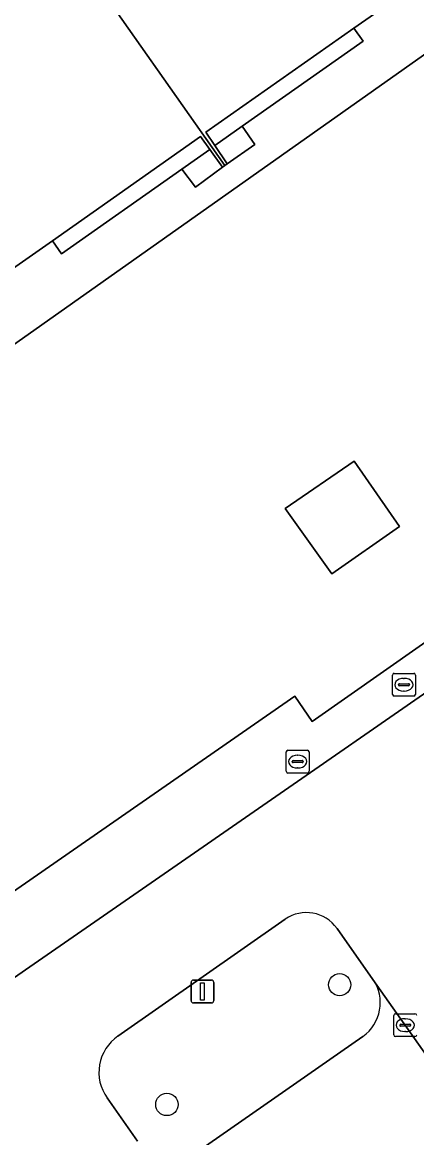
# Model space of a CAD drawing. Extents: x 159352 to 160617, y 385888 to 387323.
# Drawn here: x 160206.97 to 160224.23, y 386936.45 to 386985.32 of the extents above; entities that cross this region are included whole.
import ezdxf

# ---------------------------------------------------------------- set-up
doc = ezdxf.new("R2010")
doc.units = 0
for name, color, linetype in [('IMGEO_Boom', 7, 'Continuous'), ('IMGEO_Groenvoorziening', 7, 'Continuous'), ('IMGEO_Kolk', 7, 'Continuous'), ('IMGEO_Lichtmast', 7, 'Continuous'), ('IMGEO_Pand', 7, 'Continuous'), ('IMGEO_Parkeervlak_open', 7, 'Continuous'), ('IMGEO_Rijbaan_lokaal_open', 7, 'Continuous'), ('IMGEO_Rioolput', 7, 'Continuous'), ('IMGEO_Voetpad_open', 7, 'Continuous')]:
    doc.layers.add(name, color=color, linetype=linetype)

msp = doc.modelspace()

# ---------------------------------------------------------------- linework, layer by layer
at = {"layer": 'IMGEO_Boom'}
for centre in [(160220.855, 386943.156), (160213.294, 386937.908)]:
    msp.add_circle(centre, 0.489, dxfattribs=at)
at = {"layer": 'IMGEO_Groenvoorziening'}
for points in [[(160252.873, 386978), (160253.821, 386978.647), (160235.959, 387007.001), (160232.409, 387004.55), (160225.85, 387000), (160225.706, 386999.9), (160225.865, 386999.673), (160232.834, 386989.77), (160181.459, 386953.438), (160191.175, 386939.67)], [(160195.109, 386939.279), (160218.887, 386955.805), (160219.656, 386954.692), (160252.873, 386978)]]:
    msp.add_lwpolyline(points, dxfattribs=at)
for points in [[(160223.475, 386963.228), (160221.496, 386966.096), (160218.473, 386964.016), (160220.518, 386961.165)], [(160221.496, 386966.096), (160223.475, 386963.228), (160220.518, 386961.165), (160218.473, 386964.016)]]:
    msp.add_lwpolyline(points, close=True, dxfattribs=at)
at = {"layer": 'IMGEO_Kolk'}
for p, q in [((160223.226, 386940.956), (160223.226, 386941.808)), ((160223.301, 386941.882), (160224.153, 386941.882)), ((160223.528, 386941.425), (160223.926, 386941.425)), ((160223.714, 386941.662), (160223.739, 386941.662)), ((160223.485, 386941.376), (160223.485, 386941.388)), ((160223.923, 386941.339), (160223.525, 386941.339)), ((160223.737, 386941.102), (160223.712, 386941.102)), ((160223.969, 386941.388), (160223.969, 386941.376)), ((160224.153, 386940.882), (160223.301, 386940.882))]:
    msp.add_line(p, q, dxfattribs=at)
for points in [[(160223.226, 386940.956), (160223.226, 386941.808)], [(160223.301, 386941.882), (160224.153, 386941.882)], [(160224.153, 386940.882), (160223.301, 386940.882)]]:
    msp.add_lwpolyline(points, dxfattribs=at)
for centre, radius, start, end in [((160223.303, 386941.806), 0.0765, 91.552, 178.448), ((160223.303, 386941.806), 0.0765, 91.552, 178.448), ((160223.525, 386941.385), 0.0403, 85.8775, 175.7526), ((160223.93, 386941.387), 0.0386, 1.7309, 96.639), ((160224.151, 386941.806), 0.0765, 1.552, 88.448), ((160224.151, 386941.806), 0.0765, 1.552, 88.448), ((160223.303, 386940.958), 0.0765, 181.552, 268.448), ((160223.303, 386940.958), 0.0765, 181.552, 268.448), ((160223.522, 386941.375), 0.0366, 178.938, 274.7102), ((160223.926, 386941.382), 0.043, 264.8664, 352.4533), ((160224.151, 386940.958), 0.0765, 271.552, 358.448), ((160224.151, 386940.958), 0.0765, 271.552, 358.448)]:
    msp.add_arc(centre, radius, start, end, dxfattribs=at)
for centre, major_axis, ratio, start_param, end_param in [((160223.713, 386941.382), (-0.387, 0.002), 0.722429, 4.712389, 7.853982), ((160223.738, 386941.382), (-0.39, 0.002), 0.717154, 1.570796, 4.712389)]:
    msp.add_ellipse(centre, major_axis=major_axis, ratio=ratio, start_param=start_param, end_param=end_param, dxfattribs=at)
at = {"layer": 'IMGEO_Lichtmast'}
for p, q in [((160214.352, 386942.456), (160214.352, 386943.256)), ((160214.352, 386943.256), (160214.352, 386942.456)), ((160214.452, 386943.356), (160215.242, 386943.356)), ((160215.242, 386943.356), (160214.452, 386943.356)), ((160215.342, 386943.256), (160215.342, 386942.456)), ((160215.342, 386942.456), (160215.342, 386943.256)), ((160215.242, 386942.356), (160214.452, 386942.356)), ((160214.452, 386942.356), (160215.242, 386942.356))]:
    msp.add_line(p, q, dxfattribs=at)
msp.add_lwpolyline([(160214.772, 386943.231), (160214.922, 386943.231), (160214.922, 386942.481), (160214.772, 386942.481), (160214.772, 386943.231)], dxfattribs=at)
for centre, start, end in [((160214.452, 386943.256), 90, 180), ((160214.452, 386943.256), 90, 180), ((160215.242, 386943.256), 0, 90), ((160215.242, 386943.256), 360, 90), ((160214.452, 386942.456), 180, 270), ((160214.452, 386942.456), 180, 270), ((160215.242, 386942.456), 270, 0), ((160215.242, 386942.456), 270, 0)]:
    msp.add_arc(centre, 0.1, start, end, dxfattribs=at)
at = {"layer": 'IMGEO_Pand'}
for points in [[(160209.72, 386988.257), (160209.488, 386988.093), (160215.831, 386979.049), (160215.938, 386979.125), (160215.39, 386979.928), (160214.995, 386980.506), (160221.477, 386985.071), (160223.24, 386986.312), (160229.792, 386990.926), (160230.198, 386990.359), (160230.782, 386989.543), (160231.03, 386989.713), (160224.626, 386998.794), (160220.637, 386995.97), (160216.86, 386993.306), (160217.546, 386992.334), (160213.959, 386989.789), (160213.273, 386990.761)], [(160201.901, 386982.745), (160202.587, 386981.772), (160198.992, 386979.225), (160198.306, 386980.197), (160194.539, 386977.54), (160200.88, 386968.494), (160200.99, 386968.573), (160200.433, 386969.361), (160200.029, 386969.932), (160206.535, 386974.516), (160208.281, 386975.746), (160214.769, 386980.317), (160215.17, 386979.752), (160215.723, 386978.973), (160215.831, 386979.049), (160209.488, 386988.093)]]:
    msp.add_lwpolyline(points, close=True, dxfattribs=at)
at = {"layer": 'IMGEO_Parkeervlak_open'}
for points in [[(160250.544, 386903.32), (160238.148, 386920.913), (160222.315, 386943.389)], [(160221.866, 386940.887), (160214.648, 386935.844)]]:
    msp.add_lwpolyline(points, dxfattribs=at)
msp.add_arc((160220.831, 386942.364), 1.804, 305.0293, 34.6231, dxfattribs=at)
at = {"layer": 'IMGEO_Rijbaan_lokaal_open'}
for points in [[(160226.483, 386953.104), (160228.736, 386954.691), (160227.067, 386957.279), (160226.9, 386957.535), (160219.579, 386952.449), (160194.475, 386935.058), (160197.228, 386931.145), (160200.244, 386933.237)], [(160211.146, 386940.904), (160218.471, 386946.022)], [(160220.74, 386945.624), (160222.315, 386943.389), (160238.148, 386920.913), (160250.544, 386903.32), (160255.468, 386896.441)], [(160212.008, 386936.305), (160210.673, 386938.195)]]:
    msp.add_lwpolyline(points, dxfattribs=at)
for centre, radius, start, end in [((160219.406, 386944.685), 1.631, 35.1275, 124.9747), ((160212.256, 386939.314), 1.939, 124.9178, 215.2738)]:
    msp.add_arc(centre, radius, start, end, dxfattribs=at)
at = {"layer": 'IMGEO_Rioolput'}
for p, q in [((160223.169, 386955.872), (160223.169, 386956.724)), ((160223.244, 386956.798), (160224.096, 386956.798)), ((160223.657, 386956.578), (160223.682, 386956.578)), ((160224.17, 386956.724), (160224.17, 386955.872)), ((160223.428, 386956.292), (160223.428, 386956.304)), ((160223.866, 386956.255), (160223.468, 386956.255)), ((160223.471, 386956.341), (160223.869, 386956.341)), ((160223.912, 386956.304), (160223.912, 386956.292)), ((160224.096, 386955.798), (160223.244, 386955.798)), ((160223.68, 386956.018), (160223.655, 386956.018)), ((160218.519, 386952.505), (160218.519, 386953.357)), ((160218.594, 386953.431), (160219.446, 386953.431)), ((160219.007, 386953.211), (160219.032, 386953.211)), ((160219.52, 386953.357), (160219.52, 386952.505)), ((160218.778, 386952.925), (160218.778, 386952.937)), ((160219.216, 386952.888), (160218.818, 386952.888)), ((160218.821, 386952.974), (160219.219, 386952.974)), ((160219.262, 386952.937), (160219.262, 386952.925)), ((160219.446, 386952.431), (160218.594, 386952.431)), ((160219.03, 386952.651), (160219.005, 386952.651))]:
    msp.add_line(p, q, dxfattribs=at)
for points in [[(160223.169, 386955.872), (160223.169, 386956.724)], [(160223.244, 386956.798), (160224.096, 386956.798)], [(160224.17, 386956.724), (160224.17, 386955.872)], [(160224.096, 386955.798), (160223.244, 386955.798)], [(160218.519, 386952.505), (160218.519, 386953.357)], [(160218.594, 386953.431), (160219.446, 386953.431)], [(160219.52, 386953.357), (160219.52, 386952.505)], [(160219.446, 386952.431), (160218.594, 386952.431)]]:
    msp.add_lwpolyline(points, dxfattribs=at)
for centre, radius, start, end in [((160223.246, 386956.722), 0.0765, 91.552, 178.448), ((160223.246, 386956.722), 0.0765, 91.552, 178.448), ((160224.094, 386956.722), 0.0765, 1.552, 88.448), ((160224.094, 386956.722), 0.0765, 1.552, 88.448), ((160223.468, 386956.301), 0.0403, 85.8775, 175.7526), ((160223.465, 386956.291), 0.0366, 178.938, 274.7102), ((160223.869, 386956.298), 0.043, 264.8664, 352.4533), ((160223.873, 386956.303), 0.0386, 1.7309, 96.639), ((160223.246, 386955.874), 0.0765, 181.552, 268.448), ((160223.246, 386955.874), 0.0765, 181.552, 268.448), ((160224.094, 386955.874), 0.0765, 271.552, 358.448), ((160224.094, 386955.874), 0.0765, 271.552, 358.448), ((160218.596, 386953.355), 0.0765, 91.552, 178.448), ((160218.596, 386953.355), 0.0765, 91.552, 178.448), ((160219.444, 386953.355), 0.0765, 1.552, 88.448), ((160219.444, 386953.355), 0.0765, 1.552, 88.448), ((160218.818, 386952.934), 0.0403, 85.8775, 175.7526), ((160218.815, 386952.924), 0.0366, 178.938, 274.7102), ((160219.219, 386952.931), 0.043, 264.8664, 352.4533), ((160219.223, 386952.936), 0.0386, 1.7309, 96.639), ((160218.596, 386952.507), 0.0765, 181.552, 268.448), ((160218.596, 386952.507), 0.0765, 181.552, 268.448), ((160219.444, 386952.507), 0.0765, 271.552, 358.448), ((160219.444, 386952.507), 0.0765, 271.552, 358.448)]:
    msp.add_arc(centre, radius, start, end, dxfattribs=at)
for centre, major_axis, ratio, start_param, end_param in [((160223.656, 386956.298), (-0.387, 0.002), 0.722429, 4.712389, 7.853982), ((160223.681, 386956.298), (-0.39, 0.002), 0.717154, 1.570796, 4.712389), ((160219.006, 386952.931), (-0.387, 0.002), 0.722429, 4.712389, 7.853982), ((160219.031, 386952.931), (-0.39, 0.002), 0.717154, 1.570796, 4.712389)]:
    msp.add_ellipse(centre, major_axis=major_axis, ratio=ratio, start_param=start_param, end_param=end_param, dxfattribs=at)
at = {"layer": 'IMGEO_Voetpad_open'}
for points in [[(160181.459, 386953.438), (160232.834, 386989.77)], [(160223.24, 386986.312), (160221.477, 386985.071), (160221.884, 386984.492), (160216.584, 386980.767), (160217.143, 386979.966), (160215.938, 386979.125), (160215.831, 386979.049), (160215.723, 386978.973), (160214.54, 386978.096), (160213.95, 386978.89), (160208.686, 386975.174), (160208.281, 386975.746), (160206.535, 386974.516)], [(160219.579, 386952.449), (160226.9, 386957.535), (160226.836, 386957.682), (160246.086, 386971.156), (160254.729, 386977.189), (160253.821, 386978.647), (160252.873, 386978), (160219.656, 386954.692), (160218.887, 386955.805), (160195.109, 386939.279)], [(160191.175, 386939.67), (160194.475, 386935.058), (160219.579, 386952.449)], [(160218.471, 386946.022), (160211.146, 386940.904)], [(160222.315, 386943.389), (160220.74, 386945.624)], [(160214.648, 386935.844), (160221.866, 386940.887)], [(160210.673, 386938.195), (160212.008, 386936.305)]]:
    msp.add_lwpolyline(points, dxfattribs=at)
for points in [[(160216.584, 386980.767), (160221.884, 386984.492), (160221.477, 386985.071), (160214.995, 386980.506), (160215.39, 386979.928)], [(160215.39, 386979.928), (160215.938, 386979.125), (160217.143, 386979.966), (160216.584, 386980.767)], [(160215.17, 386979.752), (160214.769, 386980.317), (160208.281, 386975.746), (160208.686, 386975.174), (160213.95, 386978.89)], [(160214.54, 386978.096), (160215.723, 386978.973), (160215.17, 386979.752), (160213.95, 386978.89)]]:
    msp.add_lwpolyline(points, close=True, dxfattribs=at)
for centre, radius, start, end in [((160219.406, 386944.685), 1.631, 35.1275, 124.9747), ((160220.831, 386942.364), 1.804, 305.0293, 34.6231), ((160212.256, 386939.314), 1.939, 124.9178, 215.2738)]:
    msp.add_arc(centre, radius, start, end, dxfattribs=at)

doc.saveas('drawing.dxf')
